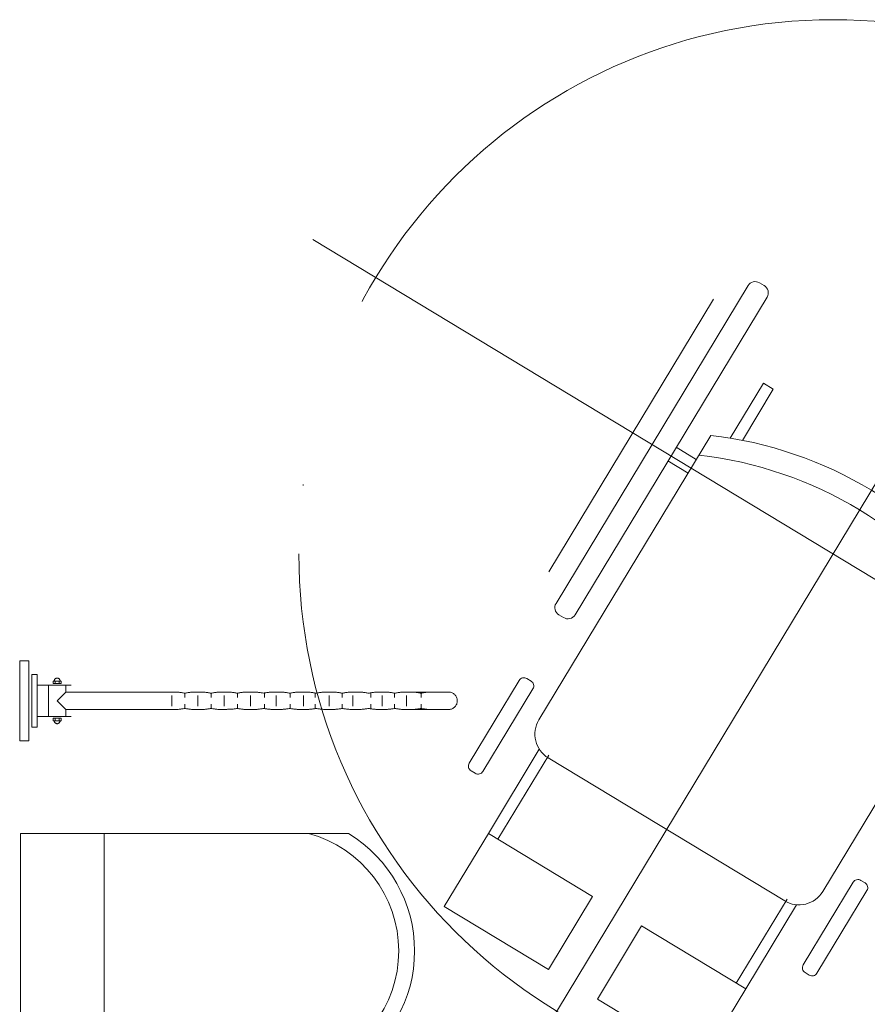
# Model space of a CAD drawing. Header units: millimetres. Extents: x 28291 to 177760, y -399809 to -170937.
# Tile 555 of 656: x 58853 to 58972, y -180567 to -180429. Entities that reach past the tile are written whole.
import ezdxf

# ---------------------------------------------------------------- set-up
doc = ezdxf.new("R2010")
doc.units = ezdxf.units.MM
doc.linetypes.add('ACAD_ISO10W100', pattern=[18, 12, -3, 0, -3])
doc.layers.get('0').update_dxf_attribs({"lineweight": 0})
doc.layers.add('0-meble', color=92, linetype='Continuous', lineweight=13)

# ---------------------------------------------------------------- blocks, each defined once
blk = doc.blocks.new('FOTEL-K')
at = {"linetype": 'ACAD_ISO10W100'}
for p, q in [((5.633, 7.569), (-5.633, -7.569)), ((7.569, -5.633), (-7.569, 5.633))]:
    blk.add_line(p, q, dxfattribs=at)
for p, q in [((0.222, 4.361), (4.187, 1.41)), ((-0.001, 2.861), (-0.108, 2.718)), ((0.798, 2.266), (-0.001, 2.861)), ((-0.108, 2.718), (0.638, 2.163)), ((1.629, 2.451), (1.412, 2.159)), ((1.062, 2.419), (5.201, -0.661)), ((1.827, 2.303), (1.61, 2.011)), ((6.591, -1.997), (5.367, -1.086)), ((5.289, -1.263), (2.729, -4.704)), ((6.489, -2.135), (5.265, -1.224)), ((2.127, -4.792), (-2.012, -1.712)), ((3.908, -5.603), (2.684, -4.692)), ((3.805, -5.74), (2.581, -4.829))]:
    blk.add_line(p, q)
for points in [[(4.297, 0.733), (4.246, 0.664, -0.414214), (4.065, 0.637), (-0.557, 4.077, -0.414214), (-0.584, 4.258), (-0.532, 4.327, -0.414214), (-0.352, 4.353), (4.271, 0.913, -0.414214)], [(6.473, -0.994), (6.427, -1.056, -0.414214), (6.307, -1.074), (5.103, -0.178, -0.414214), (5.085, -0.058), (5.132, 0.004, -0.414214), (5.252, 0.022), (6.456, -0.874, -0.414214)], [(2.811, -5.915), (2.857, -5.853, 0.414214), (2.839, -5.733), (1.636, -4.837, 0.414214), (1.515, -4.855), (1.469, -4.917, 0.414214), (1.487, -5.037), (2.691, -5.933, 0.414214)]]:
    blk.add_lwpolyline(points, format="xyb", close=True)
for points in [[(7.655, -2.789), (6.591, -1.997), (5.464, -3.512), (6.527, -4.304)], [(4.869, -6.532), (3.805, -5.74), (4.933, -4.225), (5.997, -5.017)]]:
    blk.add_lwpolyline(points, close=True)
blk.add_circle((0, 0), 8.291, dxfattribs=at)
for centre, radius, start, end in [((4.045, -3.01), 6.195, 118.7855, 167.9004), ((4.33, -3.223), 6.195, 118.7855, 167.9004), ((4.944, -1.006), 0.43, 323.343, 53.343), ((2.384, -4.447), 0.43, 233.343, 323.343)]:
    blk.add_arc(centre, radius, start, end)
blk = doc.blocks.new('szpital_14')
at = {"xscale": 10, "yscale": 10, "zscale": 10}
blk.add_blockref('FOTEL-K', (-2.06, 0.5), dxfattribs=at)
blk = doc.blocks.new('A$C4C4965A1')
for p, q in [((1.27, 11.27), (0, 11.27)), ((0, 11.27), (0, 0)), ((1.27, 0), (1.27, 11.27)), ((2.45, 9.32), (1.72, 9.32)), ((1.72, 9.32), (1.72, 1.95)), ((2.45, 1.95), (2.45, 9.32)), ((4.71, 8.42), (5.82, 8.42)), ((4.71, 8.05), (4.71, 8.42)), ((4.86, 8.48), (4.87, 8.52)), ((4.86, 8.44), (4.86, 8.48)), ((4.86, 8.44), (4.86, 8.44)), ((4.87, 8.52), (4.88, 8.56)), ((4.88, 8.56), (4.89, 8.59)), ((4.89, 8.59), (4.91, 8.63)), ((4.91, 8.63), (4.93, 8.66)), ((4.93, 8.66), (4.95, 8.69)), ((4.95, 8.69), (4.98, 8.72)), ((4.97, 8.43), (4.97, 8.06)), ((4.98, 8.72), (5.01, 8.75)), ((5.01, 8.75), (5.04, 8.77)), ((5.04, 8.77), (5.07, 8.79)), ((5.07, 8.79), (5.11, 8.81)), ((5.11, 8.81), (5.14, 8.82)), ((5.14, 8.82), (5.18, 8.83)), ((5.18, 8.83), (5.22, 8.84)), ((5.22, 8.84), (5.26, 8.84)), ((5.26, 8.84), (5.3, 8.84)), ((5.3, 8.84), (5.34, 8.83)), ((5.34, 8.83), (5.38, 8.82)), ((5.38, 8.82), (5.42, 8.81)), ((5.42, 8.81), (5.45, 8.79)), ((5.45, 8.79), (5.49, 8.77)), ((5.49, 8.77), (5.52, 8.75)), ((5.52, 8.75), (5.55, 8.72)), ((5.55, 8.72), (5.57, 8.69)), ((5.55, 8.43), (5.55, 8.06)), ((5.57, 8.69), (5.59, 8.66)), ((5.59, 8.66), (5.61, 8.63)), ((5.61, 8.63), (5.63, 8.59)), ((5.63, 8.59), (5.65, 8.56)), ((5.65, 8.56), (5.66, 8.52)), ((5.66, 8.52), (5.66, 8.48)), ((5.82, 8.42), (5.82, 8.05)), ((2.46, 7.85), (7.25, 7.85)), ((4.05, 7.82), (4.05, 3.42)), ((5.82, 8.05), (4.71, 8.05)), ((6.49, 7.82), (6.49, 6.86)), ((5.27, 5.63), (6.49, 6.86)), ((6.5, 4.42), (5.27, 5.63)), ((6.49, 6.86), (21.5, 6.86)), ((21.34, 6.85), (21.34, 6.85)), ((21.34, 6.85), (21.46, 6.85)), ((21.35, 4.9), (21.35, 6.37)), ((21.46, 6.85), (21.57, 6.85)), ((21.57, 6.85), (21.69, 6.85)), ((21.69, 6.85), (21.8, 6.85)), ((21.8, 6.85), (21.92, 6.85)), ((21.92, 6.85), (22.03, 6.85)), ((22.03, 6.85), (22.15, 6.84)), ((22.15, 6.84), (22.26, 6.84)), ((22.26, 6.84), (22.38, 6.83)), ((22.38, 6.83), (22.49, 6.82)), ((22.49, 6.82), (22.61, 6.81)), ((22.61, 6.81), (22.72, 6.79)), ((22.72, 6.79), (22.84, 6.77)), ((22.84, 6.77), (22.95, 6.75)), ((22.95, 6.75), (23.07, 6.73)), ((23.07, 6.73), (23.18, 6.71)), ((23.18, 6.71), (23.3, 6.73)), ((23.19, 6.11), (23.19, 6.7)), ((23.3, 6.73), (23.41, 6.75)), ((23.41, 6.75), (23.53, 6.77)), ((23.53, 6.77), (23.64, 6.79)), ((23.64, 6.79), (23.76, 6.81)), ((23.76, 6.81), (23.87, 6.82)), ((23.87, 6.82), (23.99, 6.83)), ((23.99, 6.83), (24.11, 6.84)), ((24.11, 6.84), (24.22, 6.84)), ((24.22, 6.84), (24.34, 6.85)), ((24.34, 6.85), (24.45, 6.85)), ((24.45, 6.85), (24.57, 6.85)), ((24.57, 6.85), (24.68, 6.85)), ((24.68, 6.85), (24.8, 6.85)), ((24.8, 6.85), (24.91, 6.85)), ((24.91, 6.85), (25.03, 6.85)), ((25.03, 6.85), (25.14, 6.85)), ((25.03, 4.9), (25.03, 6.37)), ((25.14, 6.85), (25.26, 6.85)), ((25.26, 6.85), (25.37, 6.85)), ((25.37, 6.85), (25.49, 6.85)), ((25.49, 6.85), (25.6, 6.85)), ((25.6, 6.85), (25.72, 6.85)), ((25.72, 6.85), (25.83, 6.84)), ((25.83, 6.84), (25.95, 6.84)), ((25.95, 6.84), (26.06, 6.83)), ((26.06, 6.83), (26.18, 6.82)), ((26.18, 6.82), (26.29, 6.81)), ((26.29, 6.81), (26.41, 6.79)), ((26.41, 6.79), (26.52, 6.77)), ((26.52, 6.77), (26.64, 6.75)), ((26.64, 6.75), (26.75, 6.73)), ((26.75, 6.73), (26.87, 6.7)), ((26.87, 6.7), (26.98, 6.73)), ((26.88, 6.11), (26.88, 6.7)), ((26.98, 6.73), (27.1, 6.75)), ((27.1, 6.75), (27.22, 6.77)), ((27.22, 6.77), (27.33, 6.79)), ((27.33, 6.79), (27.45, 6.81)), ((27.45, 6.81), (27.57, 6.82)), ((27.57, 6.82), (27.68, 6.83)), ((27.68, 6.83), (27.79, 6.84)), ((27.79, 6.84), (27.91, 6.84)), ((27.91, 6.84), (28.02, 6.85)), ((28.02, 6.85), (28.14, 6.85)), ((28.14, 6.85), (28.25, 6.85)), ((28.25, 6.85), (28.36, 6.85)), ((28.36, 6.85), (28.48, 6.85)), ((28.48, 6.85), (28.59, 6.85)), ((28.59, 6.85), (28.71, 6.85)), ((28.71, 6.85), (28.82, 6.85)), ((28.72, 4.9), (28.72, 6.37)), ((28.82, 6.85), (28.94, 6.85)), ((28.94, 6.85), (29.05, 6.85)), ((29.05, 6.85), (29.17, 6.85)), ((29.17, 6.85), (29.29, 6.85)), ((29.29, 6.85), (29.4, 6.85)), ((29.4, 6.85), (29.52, 6.84)), ((29.52, 6.84), (29.64, 6.84)), ((29.64, 6.84), (29.75, 6.83)), ((29.75, 6.83), (29.87, 6.82)), ((29.87, 6.82), (29.98, 6.81)), ((29.98, 6.81), (30.1, 6.79)), ((30.1, 6.79), (30.21, 6.77)), ((30.21, 6.77), (30.33, 6.75)), ((30.33, 6.75), (30.44, 6.73)), ((30.44, 6.73), (30.56, 6.7)), ((30.56, 6.7), (30.67, 6.73)), ((30.56, 6.11), (30.56, 6.7)), ((30.67, 6.73), (30.78, 6.75)), ((30.78, 6.75), (30.89, 6.77)), ((30.89, 6.77), (31, 6.79)), ((31, 6.79), (31.12, 6.81)), ((31.12, 6.81), (31.23, 6.82)), ((31.23, 6.82), (31.35, 6.83)), ((31.35, 6.83), (31.47, 6.83)), ((31.47, 6.83), (31.58, 6.84)), ((31.58, 6.84), (31.7, 6.84)), ((31.7, 6.84), (31.82, 6.85)), ((31.82, 6.85), (31.94, 6.85)), ((31.94, 6.85), (32.05, 6.85)), ((32.05, 6.85), (32.17, 6.85)), ((32.17, 6.85), (32.29, 6.85)), ((32.29, 6.85), (32.4, 6.85)), ((32.4, 6.85), (32.51, 6.85)), ((32.4, 4.9), (32.4, 6.38)), ((32.51, 6.85), (32.63, 6.85)), ((32.63, 6.85), (32.74, 6.85)), ((32.74, 6.85), (32.86, 6.85)), ((32.86, 6.85), (32.97, 6.85)), ((32.97, 6.85), (33.08, 6.85)), ((33.08, 6.85), (33.2, 6.84)), ((33.2, 6.84), (33.31, 6.84)), ((33.31, 6.84), (33.43, 6.83)), ((33.43, 6.83), (33.54, 6.82)), ((33.54, 6.82), (33.66, 6.81)), ((33.66, 6.81), (33.77, 6.79)), ((33.77, 6.79), (33.89, 6.78)), ((33.89, 6.78), (34, 6.76)), ((34, 6.76), (34.11, 6.74)), ((34.11, 6.74), (34.23, 6.71)), ((34.23, 6.71), (34.34, 6.74)), ((34.34, 6.74), (34.46, 6.76)), ((34.35, 6.11), (34.35, 6.7)), ((34.46, 6.76), (34.57, 6.78)), ((34.57, 6.78), (34.69, 6.79)), ((34.69, 6.79), (34.81, 6.81)), ((34.81, 6.81), (34.92, 6.82)), ((34.92, 6.82), (35.04, 6.83)), ((35.04, 6.83), (35.15, 6.84)), ((35.15, 6.84), (35.27, 6.84)), ((35.27, 6.84), (35.38, 6.85)), ((35.38, 6.85), (35.5, 6.85)), ((35.5, 6.85), (35.62, 6.85)), ((35.62, 6.85), (35.73, 6.86)), ((35.73, 6.86), (35.85, 6.86)), ((35.85, 6.86), (35.96, 6.86)), ((35.96, 6.86), (36.08, 6.86)), ((35.99, 4.9), (35.99, 6.38)), ((36.08, 6.86), (36.19, 6.86)), ((36.19, 6.86), (36.31, 6.86)), ((36.31, 6.86), (36.42, 6.86)), ((36.42, 6.86), (36.54, 6.85)), ((36.54, 6.85), (36.66, 6.85)), ((36.66, 6.85), (36.77, 6.85)), ((36.77, 6.85), (36.89, 6.84)), ((36.89, 6.84), (37, 6.84)), ((37, 6.84), (37.12, 6.83)), ((37.12, 6.83), (37.23, 6.82)), ((37.23, 6.82), (37.35, 6.81)), ((37.35, 6.81), (37.46, 6.79)), ((37.46, 6.79), (37.58, 6.78)), ((37.58, 6.78), (37.69, 6.76)), ((37.69, 6.76), (37.81, 6.73)), ((37.81, 6.73), (37.92, 6.71)), ((37.92, 6.71), (38.04, 6.73)), ((37.99, 6.11), (37.99, 6.7)), ((38.04, 6.73), (38.16, 6.76)), ((38.16, 6.76), (38.27, 6.78)), ((38.27, 6.78), (38.39, 6.79)), ((38.39, 6.79), (38.5, 6.81)), ((38.5, 6.81), (38.61, 6.82)), ((38.61, 6.82), (38.73, 6.83)), ((38.73, 6.83), (38.84, 6.84)), ((38.84, 6.84), (38.96, 6.84)), ((38.96, 6.84), (39.07, 6.85)), ((39.07, 6.85), (39.18, 6.85)), ((39.18, 6.85), (39.3, 6.85)), ((39.3, 6.85), (39.41, 6.85)), ((39.41, 6.85), (39.53, 6.86)), ((39.53, 6.86), (39.64, 6.86)), ((39.64, 6.86), (39.75, 6.86)), ((39.75, 6.86), (39.87, 6.86)), ((39.83, 4.9), (39.83, 6.38)), ((39.87, 6.86), (39.99, 6.86)), ((39.99, 6.86), (40.1, 6.85)), ((40.1, 6.85), (40.22, 6.85)), ((40.22, 6.85), (40.34, 6.85)), ((40.34, 6.85), (40.45, 6.85)), ((40.45, 6.85), (40.57, 6.84)), ((40.57, 6.84), (40.69, 6.84)), ((40.69, 6.84), (40.8, 6.83)), ((40.8, 6.83), (40.92, 6.82)), ((40.92, 6.82), (41.04, 6.81)), ((41.04, 6.81), (41.15, 6.79)), ((41.15, 6.79), (41.27, 6.78)), ((41.27, 6.78), (41.39, 6.76)), ((41.39, 6.76), (41.5, 6.73)), ((41.5, 6.73), (41.62, 6.71)), ((41.5, 6.11), (41.5, 6.7)), ((41.62, 6.71), (41.73, 6.73)), ((41.73, 6.73), (41.85, 6.76)), ((41.85, 6.76), (41.96, 6.78)), ((41.96, 6.78), (42.08, 6.79)), ((42.08, 6.79), (42.19, 6.81)), ((42.19, 6.81), (42.31, 6.82)), ((42.31, 6.82), (42.42, 6.83)), ((42.42, 6.83), (42.54, 6.84)), ((42.54, 6.84), (42.65, 6.84)), ((42.65, 6.84), (42.76, 6.85)), ((42.76, 6.85), (42.88, 6.85)), ((42.88, 6.85), (42.99, 6.85)), ((42.99, 6.85), (43.11, 6.85)), ((43.11, 6.85), (43.22, 6.85)), ((43.22, 6.85), (43.34, 6.86)), ((43.34, 6.86), (43.45, 6.86)), ((43.45, 6.86), (43.57, 6.86)), ((43.45, 4.9), (43.45, 6.38)), ((43.57, 6.86), (43.68, 6.85)), ((43.68, 6.85), (43.8, 6.85)), ((43.8, 6.85), (43.91, 6.85)), ((43.91, 6.85), (44.03, 6.85)), ((44.03, 6.85), (44.15, 6.85)), ((44.15, 6.85), (44.26, 6.84)), ((44.26, 6.84), (44.38, 6.84)), ((44.38, 6.84), (44.49, 6.83)), ((44.49, 6.83), (44.61, 6.82)), ((44.61, 6.82), (44.73, 6.81)), ((44.73, 6.81), (44.84, 6.79)), ((44.84, 6.79), (44.96, 6.78)), ((44.96, 6.78), (45.07, 6.76)), ((45.07, 6.76), (45.19, 6.73)), ((45.19, 6.73), (45.3, 6.71)), ((45.28, 6.11), (45.28, 6.7)), ((45.3, 6.71), (45.42, 6.73)), ((45.42, 6.73), (45.53, 6.76)), ((45.53, 6.76), (45.65, 6.78)), ((45.65, 6.78), (45.76, 6.79)), ((45.76, 6.79), (45.88, 6.81)), ((45.88, 6.81), (45.99, 6.82)), ((45.99, 6.82), (46.11, 6.83)), ((46.11, 6.83), (46.22, 6.84)), ((46.22, 6.84), (46.34, 6.84)), ((46.34, 6.84), (46.45, 6.85)), ((46.45, 6.85), (46.57, 6.85)), ((46.57, 6.85), (46.68, 6.85)), ((46.68, 6.85), (46.8, 6.85)), ((46.79, 4.9), (46.79, 6.38)), ((46.8, 6.85), (46.91, 6.85)), ((46.91, 6.85), (47.03, 6.85)), ((47.03, 6.85), (47.14, 6.85)), ((47.14, 6.85), (47.26, 6.85)), ((47.26, 6.85), (47.37, 6.85)), ((47.37, 6.85), (47.49, 6.85)), ((47.49, 6.85), (47.6, 6.85)), ((47.6, 6.85), (47.72, 6.85)), ((47.72, 6.85), (47.83, 6.85)), ((47.83, 6.85), (47.95, 6.84)), ((47.95, 6.84), (48.06, 6.84)), ((48.06, 6.84), (48.18, 6.83)), ((48.18, 6.83), (48.29, 6.82)), ((48.29, 6.82), (48.41, 6.81)), ((48.41, 6.81), (48.52, 6.79)), ((48.52, 6.79), (48.64, 6.78)), ((48.64, 6.78), (48.75, 6.76)), ((48.75, 6.76), (48.87, 6.73)), ((48.87, 6.73), (48.98, 6.71)), ((48.98, 6.71), (49.1, 6.73)), ((49.1, 6.73), (49.21, 6.76)), ((49.21, 6.76), (49.33, 6.78)), ((49.29, 6.11), (49.29, 6.7)), ((49.33, 6.78), (49.44, 6.79)), ((49.44, 6.79), (49.56, 6.81)), ((49.56, 6.81), (49.67, 6.82)), ((49.67, 6.82), (49.79, 6.83)), ((49.79, 6.83), (49.9, 6.84)), ((49.9, 6.84), (50.02, 6.84)), ((50.02, 6.84), (50.13, 6.85)), ((50.13, 6.85), (50.25, 6.85)), ((50.25, 6.85), (50.36, 6.85)), ((50.36, 6.85), (50.48, 6.85)), ((50.48, 6.85), (50.59, 6.85)), ((50.59, 6.85), (50.71, 6.85)), ((50.71, 6.85), (50.82, 6.85)), ((50.82, 6.85), (50.94, 6.85)), ((50.9, 4.9), (50.9, 6.38)), ((50.94, 6.85), (51.05, 6.85)), ((51.05, 6.85), (51.17, 6.85)), ((51.17, 6.85), (51.28, 6.85)), ((51.28, 6.85), (51.4, 6.85)), ((51.4, 6.85), (51.51, 6.85)), ((51.51, 6.85), (51.63, 6.84)), ((51.63, 6.84), (51.75, 6.84)), ((51.75, 6.84), (51.86, 6.83)), ((51.86, 6.83), (51.98, 6.82)), ((51.98, 6.82), (52.09, 6.81)), ((52.09, 6.81), (52.21, 6.79)), ((52.21, 6.79), (52.32, 6.77)), ((52.32, 6.77), (52.44, 6.76)), ((52.44, 6.76), (52.55, 6.73)), ((52.55, 6.73), (52.67, 6.71)), ((52.62, 6.11), (52.62, 6.7)), ((52.67, 6.71), (52.78, 6.73)), ((52.78, 6.73), (52.9, 6.76)), ((52.9, 6.76), (53.01, 6.77)), ((53.01, 6.77), (53.13, 6.79)), ((53.13, 6.79), (53.24, 6.81)), ((53.24, 6.81), (53.36, 6.82)), ((53.36, 6.82), (53.47, 6.83)), ((53.47, 6.83), (53.59, 6.84)), ((53.59, 6.84), (53.7, 6.84)), ((53.7, 6.84), (53.82, 6.85)), ((53.82, 6.85), (53.93, 6.85)), ((53.93, 6.85), (54.05, 6.85)), ((60.36, 6.85), (53.97, 6.85)), ((54.05, 6.85), (54.16, 6.85)), ((54.16, 6.85), (54.28, 6.85)), ((54.28, 6.85), (54.39, 6.85)), ((54.31, 4.9), (54.31, 6.38)), ((54.39, 6.85), (54.51, 6.85)), ((54.51, 6.85), (54.62, 6.85)), ((54.62, 6.85), (54.74, 6.85)), ((54.74, 6.85), (54.85, 6.85)), ((54.85, 6.85), (54.97, 6.85)), ((54.97, 6.85), (55.08, 6.85)), ((55.08, 6.85), (55.2, 6.85)), ((55.2, 6.85), (55.31, 6.84)), ((55.31, 6.84), (55.43, 6.84)), ((55.43, 6.84), (55.54, 6.83)), ((55.54, 6.83), (55.66, 6.82)), ((55.66, 6.82), (55.77, 6.81)), ((55.77, 6.81), (55.89, 6.79)), ((55.89, 6.79), (56, 6.77)), ((56, 6.77), (56.12, 6.75)), ((56.12, 6.75), (56.23, 6.73)), ((56.23, 6.73), (56.35, 6.71)), ((56.35, 6.71), (56.46, 6.73)), ((56.37, 6.11), (56.37, 6.7)), ((56.46, 6.73), (56.58, 6.75)), ((56.58, 6.75), (56.69, 6.77)), ((56.69, 6.77), (56.81, 6.79)), ((56.81, 6.79), (56.92, 6.81)), ((56.92, 6.81), (57.04, 6.82)), ((57.04, 6.82), (57.16, 6.83)), ((57.16, 6.83), (57.27, 6.84)), ((57.27, 6.84), (57.39, 6.84)), ((57.39, 6.84), (57.5, 6.85)), ((57.5, 6.85), (57.62, 6.85)), ((57.62, 6.85), (57.73, 6.85)), ((57.73, 6.85), (57.85, 6.85)), ((57.85, 6.85), (57.96, 6.85)), ((57.96, 6.85), (58.08, 6.85)), ((60.48, 6.83), (60.36, 6.85)), ((60.59, 6.8), (60.48, 6.83)), ((60.7, 6.76), (60.59, 6.8)), ((60.81, 6.71), (60.7, 6.76)), ((60.91, 6.66), (60.81, 6.71)), ((61, 6.59), (60.91, 6.66)), ((61.08, 6.52), (61, 6.59)), ((61.16, 6.43), (61.08, 6.52)), ((61.23, 6.34), (61.16, 6.43)), ((61.29, 6.24), (61.23, 6.34)), ((61.34, 6.14), (61.29, 6.24)), ((61.38, 6.03), (61.34, 6.14)), ((61.41, 5.91), (61.38, 6.03)), ((61.43, 5.79), (61.41, 5.91)), ((61.41, 5.42), (61.43, 5.54)), ((61.43, 5.67), (61.43, 5.79)), ((61.43, 5.54), (61.43, 5.67)), ((6.49, 4.41), (6.49, 3.42)), ((21.58, 4.42), (6.5, 4.42)), ((21.34, 4.43), (21.34, 4.43)), ((21.34, 4.43), (21.46, 4.43)), ((21.46, 4.43), (21.57, 4.43)), ((21.57, 4.43), (21.69, 4.43)), ((21.69, 4.43), (21.8, 4.43)), ((21.8, 4.43), (21.92, 4.43)), ((21.92, 4.43), (22.03, 4.43)), ((22.03, 4.43), (22.15, 4.44)), ((22.15, 4.44), (22.26, 4.44)), ((22.26, 4.44), (22.38, 4.45)), ((22.38, 4.45), (22.49, 4.46)), ((22.49, 4.46), (22.61, 4.47)), ((22.61, 4.47), (22.72, 4.49)), ((22.72, 4.49), (22.84, 4.51)), ((22.84, 4.51), (22.95, 4.52)), ((22.95, 4.52), (23.07, 4.55)), ((23.07, 4.55), (23.18, 4.57)), ((23.18, 4.57), (23.3, 4.55)), ((23.19, 4.57), (23.19, 5.16)), ((23.3, 4.55), (23.41, 4.52)), ((23.41, 4.52), (23.53, 4.51)), ((23.53, 4.51), (23.65, 4.49)), ((23.65, 4.49), (23.76, 4.47)), ((23.76, 4.47), (23.88, 4.46)), ((23.88, 4.46), (23.99, 4.45)), ((23.99, 4.45), (24.11, 4.44)), ((24.11, 4.44), (24.23, 4.44)), ((24.23, 4.44), (24.34, 4.43)), ((24.34, 4.43), (24.46, 4.43)), ((24.46, 4.43), (24.58, 4.43)), ((24.58, 4.43), (24.69, 4.43)), ((24.69, 4.43), (24.81, 4.43)), ((24.81, 4.43), (24.93, 4.43)), ((24.93, 4.43), (25.04, 4.43)), ((25.04, 4.43), (25.16, 4.43)), ((25.16, 4.43), (25.27, 4.43)), ((25.27, 4.43), (25.38, 4.43)), ((25.38, 4.43), (25.5, 4.43)), ((25.5, 4.43), (25.61, 4.43)), ((25.61, 4.43), (25.73, 4.43)), ((25.73, 4.43), (25.84, 4.44)), ((25.84, 4.44), (25.96, 4.44)), ((25.96, 4.44), (26.07, 4.45)), ((26.07, 4.45), (26.19, 4.46)), ((26.19, 4.46), (26.3, 4.47)), ((26.3, 4.47), (26.41, 4.49)), ((26.41, 4.49), (26.53, 4.5)), ((26.53, 4.5), (26.64, 4.52)), ((26.64, 4.52), (26.76, 4.55)), ((26.76, 4.55), (26.87, 4.57)), ((26.87, 4.57), (26.99, 4.55)), ((26.88, 4.57), (26.88, 5.16)), ((26.99, 4.55), (27.1, 4.52)), ((27.1, 4.52), (27.22, 4.5)), ((27.22, 4.5), (27.34, 4.49)), ((27.34, 4.49), (27.45, 4.47)), ((27.45, 4.47), (27.57, 4.46)), ((27.57, 4.46), (27.68, 4.45)), ((27.68, 4.45), (27.8, 4.44)), ((27.8, 4.44), (27.91, 4.44)), ((27.91, 4.44), (28.03, 4.43)), ((28.03, 4.43), (28.15, 4.43)), ((28.15, 4.43), (28.26, 4.43)), ((28.26, 4.43), (28.38, 4.43)), ((28.38, 4.43), (28.49, 4.43)), ((28.49, 4.43), (28.61, 4.43)), ((28.61, 4.43), (28.72, 4.43)), ((28.72, 4.43), (28.84, 4.43)), ((28.84, 4.43), (28.95, 4.44)), ((28.95, 4.44), (29.07, 4.44)), ((29.07, 4.44), (29.18, 4.45)), ((29.18, 4.45), (29.29, 4.45)), ((29.29, 4.45), (29.41, 4.45)), ((29.41, 4.45), (29.52, 4.46)), ((29.52, 4.46), (29.64, 4.46)), ((29.64, 4.46), (29.75, 4.47)), ((29.75, 4.47), (29.86, 4.47)), ((29.86, 4.47), (29.98, 4.48)), ((29.98, 4.48), (30.09, 4.49)), ((30.09, 4.49), (30.21, 4.51)), ((30.21, 4.51), (30.32, 4.53)), ((30.32, 4.53), (30.43, 4.55)), ((30.43, 4.55), (30.55, 4.57)), ((30.55, 4.57), (30.66, 4.55)), ((30.56, 4.57), (30.56, 5.16)), ((30.66, 4.55), (30.78, 4.52)), ((30.78, 4.52), (30.89, 4.5)), ((30.89, 4.5), (31.01, 4.49)), ((31.01, 4.49), (31.13, 4.47)), ((31.13, 4.47), (31.24, 4.46)), ((31.24, 4.46), (31.36, 4.45)), ((31.36, 4.45), (31.47, 4.44)), ((31.47, 4.44), (31.59, 4.44)), ((31.59, 4.44), (31.71, 4.43)), ((31.71, 4.43), (31.82, 4.43)), ((31.82, 4.43), (31.94, 4.43)), ((31.94, 4.43), (32.05, 4.43)), ((32.05, 4.43), (32.17, 4.43)), ((32.17, 4.43), (32.29, 4.43)), ((32.29, 4.43), (32.4, 4.43)), ((32.4, 4.43), (32.52, 4.43)), ((32.52, 4.43), (32.63, 4.43)), ((32.63, 4.43), (32.75, 4.43)), ((32.75, 4.43), (32.86, 4.43)), ((32.86, 4.43), (32.98, 4.43)), ((32.98, 4.43), (33.09, 4.43)), ((33.09, 4.43), (33.21, 4.44)), ((33.21, 4.44), (33.33, 4.44)), ((33.33, 4.44), (33.44, 4.45)), ((33.44, 4.45), (33.56, 4.46)), ((33.56, 4.46), (33.68, 4.47)), ((33.68, 4.47), (33.79, 4.49)), ((33.79, 4.49), (33.9, 4.51)), ((33.9, 4.51), (34.02, 4.53)), ((34.02, 4.53), (34.13, 4.55)), ((34.13, 4.55), (34.24, 4.58)), ((34.24, 4.58), (34.35, 4.55)), ((34.35, 4.57), (34.35, 5.16)), ((34.35, 4.55), (34.47, 4.53)), ((34.47, 4.53), (34.58, 4.51)), ((34.58, 4.51), (34.7, 4.49)), ((34.7, 4.49), (34.81, 4.48)), ((34.81, 4.48), (34.93, 4.46)), ((34.93, 4.46), (35.05, 4.45)), ((35.05, 4.45), (35.16, 4.45)), ((35.16, 4.45), (35.28, 4.44)), ((35.28, 4.44), (35.39, 4.44)), ((35.39, 4.44), (35.51, 4.43)), ((35.51, 4.43), (35.62, 4.43)), ((35.62, 4.43), (35.74, 4.43)), ((35.74, 4.43), (35.85, 4.43)), ((35.85, 4.43), (35.97, 4.43)), ((35.97, 4.43), (36.09, 4.43)), ((36.09, 4.43), (36.2, 4.43)), ((36.2, 4.43), (36.32, 4.43)), ((36.32, 4.43), (36.43, 4.43)), ((36.43, 4.43), (36.55, 4.43)), ((36.55, 4.43), (36.66, 4.43)), ((36.66, 4.43), (36.78, 4.44)), ((36.78, 4.44), (36.89, 4.44)), ((36.89, 4.44), (37.01, 4.45)), ((37.01, 4.45), (37.12, 4.45)), ((37.12, 4.45), (37.24, 4.46)), ((37.24, 4.46), (37.35, 4.48)), ((37.35, 4.48), (37.47, 4.49)), ((37.47, 4.49), (37.58, 4.51)), ((37.58, 4.51), (37.7, 4.53)), ((37.7, 4.53), (37.81, 4.55)), ((37.81, 4.55), (37.93, 4.58)), ((37.93, 4.58), (38.04, 4.55)), ((37.99, 4.57), (37.99, 5.16)), ((38.04, 4.55), (38.16, 4.53)), ((38.16, 4.53), (38.27, 4.51)), ((38.27, 4.51), (38.39, 4.49)), ((38.39, 4.49), (38.5, 4.48)), ((38.5, 4.48), (38.62, 4.46)), ((38.62, 4.46), (38.73, 4.45)), ((38.73, 4.45), (38.85, 4.45)), ((38.85, 4.45), (38.97, 4.44)), ((38.97, 4.44), (39.08, 4.44)), ((39.08, 4.44), (39.2, 4.43)), ((39.2, 4.43), (39.31, 4.43)), ((39.31, 4.43), (39.43, 4.43)), ((39.43, 4.43), (39.54, 4.43)), ((39.54, 4.43), (39.66, 4.43)), ((39.66, 4.43), (39.77, 4.43)), ((39.77, 4.43), (39.89, 4.43)), ((39.89, 4.43), (40, 4.43)), ((40, 4.43), (40.12, 4.43)), ((40.12, 4.43), (40.23, 4.43)), ((40.23, 4.43), (40.35, 4.43)), ((40.35, 4.43), (40.46, 4.44)), ((40.46, 4.44), (40.58, 4.44)), ((40.58, 4.44), (40.7, 4.45)), ((40.7, 4.45), (40.81, 4.45)), ((40.81, 4.45), (40.93, 4.46)), ((40.93, 4.46), (41.04, 4.48)), ((41.04, 4.48), (41.16, 4.49)), ((41.16, 4.49), (41.27, 4.51)), ((41.27, 4.51), (41.39, 4.53)), ((41.39, 4.53), (41.5, 4.55)), ((41.5, 4.57), (41.5, 5.16)), ((41.5, 4.55), (41.62, 4.58)), ((41.62, 4.58), (41.74, 4.55)), ((41.74, 4.55), (41.85, 4.53)), ((41.85, 4.53), (41.97, 4.51)), ((41.97, 4.51), (42.08, 4.49)), ((42.08, 4.49), (42.2, 4.47)), ((42.2, 4.47), (42.31, 4.46)), ((42.31, 4.46), (42.43, 4.45)), ((42.43, 4.45), (42.54, 4.45)), ((42.54, 4.45), (42.66, 4.44)), ((42.66, 4.44), (42.77, 4.44)), ((42.77, 4.44), (42.89, 4.43)), ((42.89, 4.43), (43, 4.43)), ((43, 4.43), (43.12, 4.43)), ((43.12, 4.43), (43.23, 4.43)), ((43.23, 4.43), (43.35, 4.43)), ((43.35, 4.43), (43.46, 4.43)), ((43.46, 4.43), (43.58, 4.43)), ((43.58, 4.43), (43.69, 4.43)), ((43.69, 4.43), (43.81, 4.43)), ((43.81, 4.43), (43.92, 4.43)), ((43.92, 4.43), (44.04, 4.43)), ((44.04, 4.43), (44.15, 4.44)), ((44.15, 4.44), (44.27, 4.44)), ((44.27, 4.44), (44.38, 4.45)), ((44.38, 4.45), (44.5, 4.45)), ((44.5, 4.45), (44.61, 4.46)), ((44.61, 4.46), (44.73, 4.47)), ((44.73, 4.47), (44.84, 4.49)), ((44.84, 4.49), (44.96, 4.51)), ((44.96, 4.51), (45.07, 4.53)), ((45.07, 4.53), (45.19, 4.55)), ((45.19, 4.55), (45.3, 4.58)), ((45.28, 4.57), (45.28, 5.16)), ((45.3, 4.58), (45.41, 4.55)), ((45.41, 4.55), (45.53, 4.53)), ((45.53, 4.53), (45.64, 4.51)), ((45.64, 4.51), (45.76, 4.49)), ((45.76, 4.49), (45.87, 4.47)), ((45.87, 4.47), (45.99, 4.46)), ((45.99, 4.46), (46.1, 4.45)), ((46.1, 4.45), (46.22, 4.45)), ((46.22, 4.45), (46.33, 4.44)), ((46.33, 4.44), (46.45, 4.43)), ((46.45, 4.43), (46.57, 4.43)), ((46.57, 4.43), (46.68, 4.43)), ((46.68, 4.43), (46.8, 4.43)), ((46.8, 4.43), (46.91, 4.43)), ((46.91, 4.43), (47.03, 4.43)), ((47.03, 4.43), (47.14, 4.43)), ((47.14, 4.43), (47.26, 4.43)), ((47.26, 4.43), (47.37, 4.43)), ((47.37, 4.43), (47.49, 4.43)), ((47.49, 4.43), (47.6, 4.43)), ((47.6, 4.43), (47.72, 4.43)), ((47.72, 4.43), (47.83, 4.43)), ((47.83, 4.43), (47.94, 4.44)), ((47.94, 4.44), (48.06, 4.45)), ((48.06, 4.45), (48.17, 4.45)), ((48.17, 4.45), (48.29, 4.46)), ((48.29, 4.46), (48.4, 4.47)), ((48.4, 4.47), (48.52, 4.49)), ((48.52, 4.49), (48.63, 4.51)), ((48.63, 4.51), (48.75, 4.53)), ((48.75, 4.53), (48.86, 4.55)), ((48.86, 4.55), (48.98, 4.58)), ((48.98, 4.58), (49.09, 4.55)), ((49.09, 4.55), (49.21, 4.53)), ((49.21, 4.53), (49.32, 4.51)), ((49.29, 4.57), (49.29, 5.16)), ((49.32, 4.51), (49.44, 4.49)), ((49.44, 4.49), (49.55, 4.47)), ((49.55, 4.47), (49.67, 4.46)), ((49.67, 4.46), (49.78, 4.45)), ((49.78, 4.45), (49.9, 4.45)), ((49.9, 4.45), (50.01, 4.44)), ((50.01, 4.44), (50.13, 4.43)), ((50.13, 4.43), (50.25, 4.43)), ((50.25, 4.43), (50.36, 4.43)), ((50.36, 4.43), (50.48, 4.43)), ((50.48, 4.43), (50.59, 4.43)), ((50.59, 4.43), (50.71, 4.43)), ((50.71, 4.43), (50.82, 4.43)), ((50.82, 4.43), (50.94, 4.43)), ((50.94, 4.43), (51.05, 4.43)), ((51.05, 4.43), (51.17, 4.43)), ((51.17, 4.43), (51.29, 4.43)), ((51.29, 4.43), (51.4, 4.43)), ((51.4, 4.43), (51.52, 4.43)), ((51.52, 4.43), (51.63, 4.44)), ((51.63, 4.44), (51.75, 4.45)), ((51.75, 4.45), (51.86, 4.45)), ((51.86, 4.45), (51.98, 4.46)), ((51.98, 4.46), (52.09, 4.47)), ((52.09, 4.47), (52.21, 4.49)), ((52.21, 4.49), (52.33, 4.51)), ((52.33, 4.51), (52.44, 4.53)), ((52.44, 4.53), (52.56, 4.55)), ((52.56, 4.55), (52.67, 4.57)), ((52.62, 4.57), (52.62, 5.16)), ((52.67, 4.57), (52.79, 4.55)), ((52.79, 4.55), (52.9, 4.53)), ((52.9, 4.53), (53.01, 4.51)), ((53.01, 4.51), (53.13, 4.49)), ((53.13, 4.49), (53.24, 4.47)), ((53.24, 4.47), (53.36, 4.46)), ((53.36, 4.46), (53.47, 4.45)), ((53.47, 4.45), (53.59, 4.44)), ((53.59, 4.44), (53.7, 4.44)), ((53.7, 4.44), (53.82, 4.43)), ((53.82, 4.43), (53.93, 4.43)), ((53.93, 4.43), (54.05, 4.43)), ((53.96, 4.43), (60.24, 4.43)), ((54.05, 4.43), (54.16, 4.43)), ((54.16, 4.43), (54.28, 4.43)), ((54.28, 4.43), (54.39, 4.43)), ((54.39, 4.43), (54.51, 4.43)), ((54.51, 4.43), (54.62, 4.43)), ((54.62, 4.43), (54.74, 4.43)), ((54.74, 4.43), (54.85, 4.43)), ((54.85, 4.43), (54.97, 4.43)), ((54.97, 4.43), (55.08, 4.43)), ((55.08, 4.43), (55.2, 4.43)), ((55.2, 4.43), (55.31, 4.44)), ((55.31, 4.44), (55.43, 4.44)), ((55.43, 4.44), (55.54, 4.45)), ((55.54, 4.45), (55.66, 4.46)), ((55.66, 4.46), (55.77, 4.47)), ((55.77, 4.47), (55.89, 4.49)), ((55.89, 4.49), (56, 4.51)), ((56, 4.51), (56.12, 4.52)), ((56.12, 4.52), (56.23, 4.55)), ((56.23, 4.55), (56.35, 4.57)), ((56.35, 4.57), (56.46, 4.55)), ((56.37, 4.57), (56.37, 5.16)), ((56.46, 4.55), (56.58, 4.52)), ((56.58, 4.52), (56.7, 4.51)), ((56.7, 4.51), (56.81, 4.49)), ((56.81, 4.49), (56.93, 4.47)), ((56.93, 4.47), (57.04, 4.46)), ((57.04, 4.46), (57.16, 4.45)), ((57.16, 4.45), (57.28, 4.44)), ((57.28, 4.44), (57.39, 4.44)), ((57.39, 4.44), (57.51, 4.43)), ((57.51, 4.43), (57.63, 4.43)), ((57.63, 4.43), (57.74, 4.43)), ((57.74, 4.43), (57.86, 4.43)), ((57.86, 4.43), (57.97, 4.43)), ((57.97, 4.43), (58.09, 4.43)), ((60.24, 4.43), (60.24, 4.43)), ((60.24, 4.43), (60.37, 4.43)), ((60.37, 4.43), (60.49, 4.45)), ((60.49, 4.45), (60.61, 4.48)), ((60.61, 4.48), (60.72, 4.52)), ((60.72, 4.52), (60.82, 4.58)), ((60.82, 4.58), (60.92, 4.64)), ((60.92, 4.64), (61.01, 4.71)), ((61.01, 4.71), (61.1, 4.79)), ((61.1, 4.79), (61.17, 4.88)), ((61.17, 4.88), (61.24, 4.97)), ((61.24, 4.97), (61.3, 5.08)), ((61.3, 5.08), (61.35, 5.19)), ((61.35, 5.19), (61.39, 5.3)), ((61.39, 5.3), (61.41, 5.42)), ((2.46, 3.43), (7.25, 3.43)), ((4.71, 3.22), (5.82, 3.22)), ((4.71, 2.85), (4.71, 3.22)), ((5.82, 2.85), (4.71, 2.85)), ((4.86, 2.83), (4.86, 2.83)), ((4.86, 2.83), (4.86, 2.79)), ((4.86, 2.79), (4.87, 2.75)), ((4.97, 2.84), (4.97, 3.21)), ((5.55, 2.84), (5.55, 3.21)), ((5.66, 2.75), (5.66, 2.79)), ((5.82, 3.22), (5.82, 2.85)), ((1.72, 1.95), (2.45, 1.95)), ((4.87, 2.75), (4.88, 2.71)), ((4.88, 2.71), (4.89, 2.68)), ((4.89, 2.68), (4.91, 2.64)), ((4.91, 2.64), (4.93, 2.61)), ((4.93, 2.61), (4.95, 2.58)), ((4.95, 2.58), (4.98, 2.55)), ((4.98, 2.55), (5.01, 2.52)), ((5.01, 2.52), (5.04, 2.5)), ((5.04, 2.5), (5.07, 2.48)), ((5.07, 2.48), (5.11, 2.46)), ((5.11, 2.46), (5.14, 2.45)), ((5.14, 2.45), (5.18, 2.44)), ((5.18, 2.44), (5.22, 2.43)), ((5.22, 2.43), (5.26, 2.43)), ((5.26, 2.43), (5.3, 2.43)), ((5.3, 2.43), (5.34, 2.44)), ((5.34, 2.44), (5.38, 2.45)), ((5.38, 2.45), (5.42, 2.46)), ((5.42, 2.46), (5.45, 2.48)), ((5.45, 2.48), (5.49, 2.5)), ((5.49, 2.5), (5.52, 2.52)), ((5.52, 2.52), (5.55, 2.55)), ((5.55, 2.55), (5.57, 2.58)), ((5.57, 2.58), (5.59, 2.61)), ((5.59, 2.61), (5.61, 2.64)), ((5.61, 2.64), (5.63, 2.68)), ((5.63, 2.68), (5.65, 2.71)), ((5.65, 2.71), (5.66, 2.75)), ((0, 0), (1.27, 0))]:
    blk.add_line(p, q)
blk = doc.blocks.new('A$C1B815570')
blk.add_lwpolyline([(11.75, 16.48), (0, 16.48), (0, -16.48), (11.75, -16.48)], close=True)
for points in [[(46.05, 16.48), (5.88, 16.48)], [(46.05, -16.48), (11.75, -16.48), (11.75, 16.48), (46.05, 16.48)], [(5.88, -16.48), (46.05, -16.48)]]:
    blk.add_lwpolyline(points)
for radius, start, end in [(17.06, 284.9646, 75.0354), (19.29, 301.3068, 58.6932), (19.29, 301.3068, 58.6932)]:
    blk.add_arc((36.02, 0), radius, start, end)

msp = doc.modelspace()

# ---------------------------------------------------------------- block references
at = {"layer": '0-meble', "xscale": -0.9045634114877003, "yscale": 0.9045634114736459, "zscale": 0.9045634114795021, "rotation": 22.19514666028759}
msp.add_blockref('szpital_14', (58965.84205, -180505.36586), dxfattribs=at)
at = {"layer": '0-meble'}
for name, p in [('A$C4C4965A1', (58853.20745, -180530.50999)), ('A$C1B815570', (58853.33925, -180559.99273))]:
    msp.add_blockref(name, p, dxfattribs=at)

doc.saveas('drawing.dxf')
